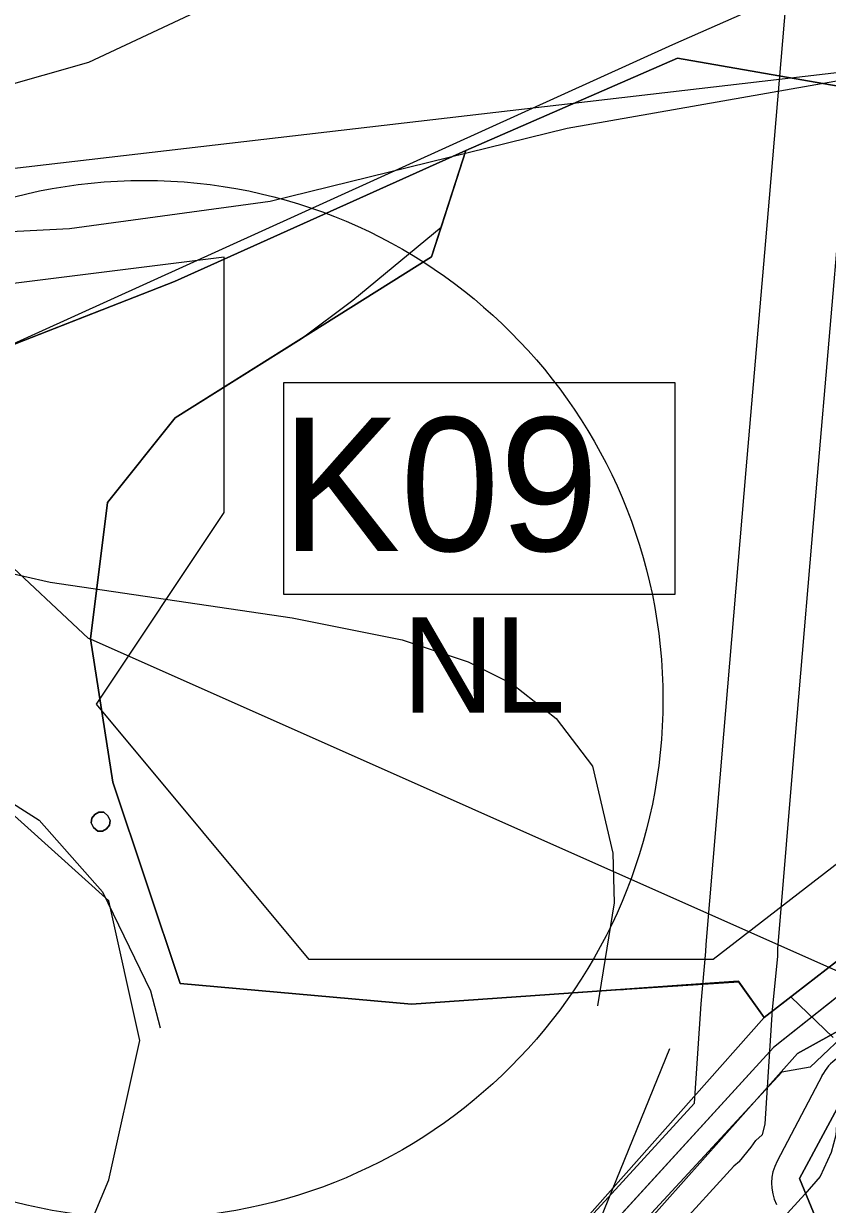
# Model space of a CAD drawing. Extents: x -758499 to -754160, y -1175205 to -1172032.
# Drawn here: x -756682.5 to -756598.2, y -1174552.5 to -1174428.7 of the extents above; entities that cross this region are included whole.
import ezdxf

# ---------------------------------------------------------------- set-up
doc = ezdxf.new("R2010")
doc.units = 0
for name, color, linetype in [('A016_UzArchN_p', 7, 'Continuous'), ('A040_Les50_p', 7, 'Continuous'), ('A041_BPEJ_p', 7, 'Continuous'), ('A043_InvPuda_p', 7, 'Continuous'), ('A053_ZvlPovoden_p', 7, 'Continuous'), ('A068_Vodovod_l', 7, 'Continuous'), ('A082_RSS_l', 7, 'Continuous'), ('A106_CykloT_l', 7, 'Continuous'), ('A106_TuristT_l', 7, 'Continuous'), ('HRANICE změn v krajině', 7, 'Continuous'), ('indexy RZV_TYP_2', 7, 'Continuous'), ('indexy změn v krajině', 7, 'Continuous'), ('LIMITY OP vodovodu', 7, 'Continuous'), ('NÁVRH NL lesní', 7, 'Continuous'), ('PLOCHY NL lesní', 7, 'Continuous'), ('PLOCHY NZo zemědělské-orná půda', 7, 'Continuous'), ('PLOCHY PV prostranství veřejné', 7, 'Continuous'), ('PLOCHY VV vodní a vodohospodářské', 7, 'Continuous'), ('protipovodňová opatření- obnova ramene NÁVRH', 7, 'Continuous'), ('VPO RO retenční opatření - plochy', 7, 'Continuous'), ('vrstevnice', 7, 'Continuous'), ('ZPF indexy', 7, 'Continuous'), ('ZPF obrys ploch k odnětí', 7, 'Continuous'), ('ZPF třída ochrany III', 7, 'Continuous'), ('ÚSES LBC jako součást RBK', 7, 'Continuous'), ('ÚSES NBK funkční', 7, 'Continuous')]:
    doc.layers.add(name, color=color, linetype=linetype)

msp = doc.modelspace()

# ---------------------------------------------------------------- linework, layer by layer
at = {"layer": 'A016_UzArchN_p'}
for p, q in [((-756675.06, -1174511.62), (-756675.38, -1174512)), ((-756675.38, -1174512), (-756675.06, -1174511.62)), ((-756674.63, -1174511.37), (-756675.06, -1174511.62)), ((-756675.06, -1174511.62), (-756674.63, -1174511.37)), ((-756674.12, -1174511.37), (-756674.63, -1174511.37)), ((-756674.63, -1174511.37), (-756674.12, -1174511.37)), ((-756673.69, -1174511.75), (-756674.12, -1174511.37)), ((-756674.12, -1174511.37), (-756673.69, -1174511.75)), ((-756673.44, -1174512.25), (-756673.69, -1174511.75)), ((-756673.69, -1174511.75), (-756673.44, -1174512.25)), ((-756675.38, -1174512), (-756675.44, -1174512.5)), ((-756675.44, -1174512.5), (-756675.38, -1174512)), ((-756675.44, -1174512.5), (-756675.19, -1174513)), ((-756675.19, -1174513), (-756675.44, -1174512.5)), ((-756675.19, -1174513), (-756674.75, -1174513.38)), ((-756674.75, -1174513.38), (-756675.19, -1174513)), ((-756673.81, -1174513.13), (-756673.5, -1174512.75)), ((-756673.5, -1174512.75), (-756673.81, -1174513.13)), ((-756673.5, -1174512.75), (-756673.44, -1174512.25)), ((-756673.44, -1174512.25), (-756673.5, -1174512.75)), ((-756674.75, -1174513.38), (-756674.25, -1174513.38)), ((-756674.25, -1174513.38), (-756674.75, -1174513.38)), ((-756674.25, -1174513.38), (-756673.81, -1174513.13)), ((-756673.81, -1174513.13), (-756674.25, -1174513.38))]:
    msp.add_line(p, q, dxfattribs=at)
msp.add_circle((-756669.88, -1174499.56), 54.45, dxfattribs=at)
at = {"layer": 'A040_Les50_p'}
msp.add_arc((-756636.13, -1174441.98), 50, 342.2144, 114.2004, dxfattribs=at)
at = {"layer": 'A041_BPEJ_p'}
for p, q in [((-756636.13, -1174441.98), (-756666.68, -1174455.71)), ((-756638.7, -1174450), (-756636.13, -1174441.98)), ((-756647.99, -1174457.68), (-756638.7, -1174450)), ((-756666.68, -1174455.71), (-756674.26, -1174458.68)), ((-756653.39, -1174461.71), (-756647.99, -1174457.68)), ((-756674.39, -1174458.73), (-756685.13, -1174462.93)), ((-756674.38, -1174458.73), (-756674.39, -1174458.73)), ((-756674.26, -1174458.68), (-756674.38, -1174458.73)), ((-756666.63, -1174470), (-756653.39, -1174461.71)), ((-756673.73, -1174478.91), (-756666.63, -1174470)), ((-756675.5, -1174493.21), (-756673.73, -1174478.91)), ((-756673.17, -1174508.23), (-756675.5, -1174493.21)), ((-756666.1, -1174529.35), (-756673.17, -1174508.23)), ((-756641.8, -1174531.53), (-756666.1, -1174529.35)), ((-756619.86, -1174529.98), (-756641.8, -1174531.53)), ((-756619.22, -1174529.99), (-756619.86, -1174529.98)), ((-756607.47, -1174529.18), (-756619.22, -1174529.99)), ((-756604.81, -1174532.93), (-756607.47, -1174529.18)), ((-756602.01, -1174530.76), (-756604.81, -1174532.93)), ((-756597.58, -1174535.01), (-756602.01, -1174530.76))]:
    msp.add_line(p, q, dxfattribs=at)
at = {"layer": 'A043_InvPuda_p'}
for p, q in [((-756366.82, -1174338.86), (-756610.15, -1174526.83)), ((-756661.48, -1174453.17), (-756697.19, -1174457.63)), ((-756661.48, -1174479.96), (-756661.48, -1174453.17)), ((-756674.87, -1174500.05), (-756661.48, -1174479.96)), ((-756652.55, -1174526.83), (-756674.87, -1174500.05)), ((-756610.15, -1174526.83), (-756652.55, -1174526.83))]:
    msp.add_line(p, q, dxfattribs=at)
at = {"layer": 'A053_ZvlPovoden_p'}
for p, q in [((-756673.59, -1174520.69), (-756689.87, -1174506.05)), ((-756670.34, -1174535.32), (-756673.59, -1174520.69)), ((-756673.59, -1174549.96), (-756670.34, -1174535.32)), ((-756681.73, -1174569.48), (-756673.59, -1174549.96))]:
    msp.add_line(p, q, dxfattribs=at)
at = {"layer": 'A068_Vodovod_l'}
for p, q in [((-756596.79, -1174447.61), (-756599.23, -1174476.12)), ((-756599.23, -1174476.12), (-756601.58, -1174503.82)), ((-756601.58, -1174503.82), (-756603.39, -1174525.72)), ((-756603.42, -1174526.51), (-756603.95, -1174532.1)), ((-756603.39, -1174525.72), (-756603.42, -1174526.51)), ((-756603.95, -1174532.1), (-756604.73, -1174544.07)), ((-756604.73, -1174544.07), (-756605.03, -1174545.24)), ((-756606.18, -1174546.52), (-756605.68, -1174545.84)), ((-756605.68, -1174545.84), (-756605.03, -1174545.24)), ((-756607.38, -1174548.03), (-756606.18, -1174546.52)), ((-756608, -1174548.52), (-756615.64, -1174556.87)), ((-756607.38, -1174548.03), (-756608, -1174548.52))]:
    msp.add_line(p, q, dxfattribs=at)
at = {"layer": 'A082_RSS_l'}
msp.add_line((-755336.54, -1174286.94), (-757157.2, -1174499.04), dxfattribs=at)
at = {"layer": 'A106_CykloT_l'}
msp.add_lwpolyline([(-756580.75, -1174517.73), (-756603.81, -1174536.06), (-756634.48, -1174569.59), (-756661.16, -1174595.4)], dxfattribs=at)
at = {"layer": 'A106_TuristT_l'}
for p, q in [((-756580.75, -1174517.73), (-756603.81, -1174536.06)), ((-756603.81, -1174536.06), (-756634.48, -1174569.59))]:
    msp.add_line(p, q, dxfattribs=at)
msp.add_lwpolyline([(-756901.81, -1174477.78), (-756825.76, -1174458.08), (-756805.07, -1174450.48), (-756774.77, -1174444.62), (-756739.5, -1174452.1), (-756705.96, -1174463.81), (-756685.13, -1174462.93), (-756614.4, -1174430.84), (-756576.87, -1174414.32), (-756479.81, -1174411.97), (-756441.96, -1174400.66), (-756428.85, -1174393.94), (-756406.85, -1174376.99), (-756377.92, -1174355.05), (-756340.65, -1174330.24), (-756331.67, -1174321.14), (-756326.19, -1174313.66), (-756309.92, -1174288.16), (-756301.82, -1174281.12), (-756289.96, -1174275.89), (-756280.72, -1174271.65), (-756256.13, -1174262.02)], dxfattribs=at)
at = {"layer": 'HRANICE změn v krajině'}
msp.add_lwpolyline([(-756613.9, -1174432.27), (-756502.69, -1174451.65), (-756544.5, -1174484.25), (-756556, -1174495.16), (-756604.81, -1174532.93), (-756607.52, -1174529.11), (-756625.33, -1174530.37), (-756641.8, -1174531.53), (-756666.1, -1174529.35), (-756673.17, -1174508.23), (-756675.5, -1174493.21), (-756673.73, -1174478.91), (-756666.63, -1174470), (-756639.71, -1174453.14), (-756636.13, -1174441.98)], close=True, dxfattribs=at)
at = {"layer": 'LIMITY OP vodovodu'}
for points in [[(-756612.1, -1174541.9), (-756611.43, -1174531.5), (-756610.91, -1174526.01), (-756610.88, -1174525.27), (-756609.05, -1174503.19), (-756606.7, -1174475.48), (-756604.26, -1174446.97), (-756601.45, -1174413.91), (-756598.18, -1174377.53), (-756595.73, -1174351.03), (-756593.43, -1174327.57), (-756590.26, -1174293.95), (-756587.21, -1174262.59), (-756583.86, -1174228.7), (-756581.33, -1174202.7), (-756579.89, -1174188.54), (-756578.84, -1174178.02), (-756578.54, -1174175.16), (-756577.64, -1174172.89), (-756577.05, -1174171.67), (-756575.76, -1174169.64), (-756574.67, -1174167.87), (-756569.8, -1174160.13)], [(-756557.1, -1174168.11), (-756561.93, -1174175.79), (-756563.04, -1174177.6), (-756563.85, -1174178.86), (-756563.92, -1174179.54), (-756564.97, -1174190.04), (-756566.41, -1174204.18), (-756568.94, -1174230.16), (-756572.29, -1174264.05), (-756575.32, -1174295.37), (-756578.49, -1174329.01), (-756580.79, -1174352.45), (-756583.24, -1174378.89), (-756586.51, -1174415.21), (-756589.32, -1174448.25), (-756591.76, -1174476.76), (-756594.11, -1174504.45), (-756595.9, -1174526.17), (-756595.93, -1174527.01), (-756596.47, -1174532.7), (-756597.29, -1174545.26), (-756597.77, -1174547.1), (-756598.93, -1174549.6), (-756600.54, -1174551.47)], [(-756776.98, -1174638.3), (-756773.51, -1174645.7), (-756770.36, -1174651.33), (-756769.49, -1174650.73), (-756766.58, -1174648.9), (-756761.51, -1174645.75), (-756757.91, -1174643.72), (-756751.57, -1174640.58), (-756737.29, -1174633.32), (-756722.11, -1174625.93), (-756712.15, -1174621.09), (-756696.41, -1174613.23), (-756688.34, -1174609.28), (-756679.51, -1174604.94), (-756675.32, -1174602.05), (-756667.72, -1174596.66), (-756659.48, -1174590.77), (-756654.25, -1174587.29), (-756652.85, -1174586.3), (-756652.16, -1174585.69), (-756645.12, -1174577.99), (-756632.1, -1174563.73), (-756621.17, -1174551.8), (-756612.1, -1174541.9)], [(-756600.54, -1174551.47), (-756610.11, -1174561.94)]]:
    msp.add_lwpolyline(points, dxfattribs=at)
at = {"layer": 'NÁVRH NL lesní'}
msp.add_lwpolyline([(-756613.9, -1174432.27), (-756502.69, -1174451.65), (-756544.5, -1174484.25), (-756556, -1174495.16), (-756604.81, -1174532.93), (-756607.52, -1174529.11), (-756625.33, -1174530.37), (-756641.8, -1174531.53), (-756666.1, -1174529.35), (-756673.17, -1174508.23), (-756675.5, -1174493.21), (-756673.73, -1174478.91), (-756666.63, -1174470), (-756639.71, -1174453.14), (-756636.13, -1174441.98)], close=True, dxfattribs=at)
at = {"layer": 'PLOCHY NL lesní'}
for points in [[(-756748.47, -1174420.45), (-756740.86, -1174450.37), (-756741.05, -1174453.4), (-756705.37, -1174465.45), (-756685.13, -1174462.93), (-756666.68, -1174455.71), (-756636.13, -1174441.98), (-756639.71, -1174453.14), (-756666.63, -1174470), (-756673.73, -1174478.91), (-756675.5, -1174493.21), (-756673.17, -1174508.23), (-756666.1, -1174529.35), (-756641.8, -1174531.53), (-756625.33, -1174530.37), (-756607.52, -1174529.11), (-756604.81, -1174532.93), (-756626.95, -1174557.89), (-756666.89, -1174596.72), (-756734.37, -1174631.33), (-756761.87, -1174645.43)], [(-756623.23, -1174561.31), (-756601.31, -1174536.7), (-756594.43, -1174532.87)], [(-756595.4, -1174539.2), (-756601.1, -1174549.8), (-756599.39, -1174553.97)]]:
    msp.add_lwpolyline(points, dxfattribs=at)
at = {"layer": 'PLOCHY NZo zemědělské-orná půda'}
msp.add_lwpolyline([(-756502.69, -1174451.65), (-756613.9, -1174432.27), (-756636.13, -1174441.98), (-756666.68, -1174455.71), (-756685.13, -1174462.93), (-756705.37, -1174465.45), (-756741.05, -1174453.4), (-756740.86, -1174450.37), (-756748.47, -1174420.45), (-756749.5, -1174416.38), (-756783.93, -1174419.76), (-756795.99, -1174401.16), (-756797.34, -1174399.09), (-756822.63, -1174408.48), (-756844.34, -1174380.19)], dxfattribs=at)
at = {"layer": 'PLOCHY PV prostranství veřejné'}
msp.add_lwpolyline([(-756594.43, -1174532.87), (-756601.31, -1174536.7), (-756623.23, -1174561.31), (-756662.36, -1174601.38), (-756750.92, -1174647.93), (-756780.39, -1174664.33), (-756788.11, -1174659.76), (-756789.04, -1174659.21), (-756761.87, -1174645.43), (-756734.37, -1174631.33), (-756666.89, -1174596.72), (-756626.95, -1174557.89), (-756604.81, -1174532.93), (-756556, -1174495.16)], dxfattribs=at)
at = {"layer": 'PLOCHY VV vodní a vodohospodářské'}
msp.add_lwpolyline([(-756599.39, -1174553.97), (-756601.1, -1174549.8), (-756595.4, -1174539.2)], dxfattribs=at)
at = {"layer": 'protipovodňová opatření- obnova ramene NÁVRH'}
msp.add_line((-756598.73, -1174539.02), (-756603.45, -1174548), dxfattribs=at)
for centre, start, end in [((-756594.31, -1174541.34), 96.4655, 152.2904), ((-756599.03, -1174550.33), 152.2904, 206.0851)]:
    msp.add_arc(centre, 5, start, end, dxfattribs=at)
at = {"layer": 'VPO RO retenční opatření - plochy'}
msp.add_line((-756598.73, -1174539.02), (-756603.45, -1174548), dxfattribs=at)
for centre, start, end in [((-756594.31, -1174541.34), 96.4655, 152.2904), ((-756599.03, -1174550.33), 152.2904, 206.0851)]:
    msp.add_arc(centre, 5, start, end, dxfattribs=at)
at = {"layer": 'vrstevnice'}
for p, q in [((-756675.69, -1174432.7), (-756647.69, -1174419.57)), ((-756687.81, -1174436.16), (-756675.69, -1174432.7)), ((-756625.47, -1174439.63), (-756594.29, -1174434.14)), ((-756625.47, -1174439.63), (-756594.29, -1174434.14)), ((-756656.64, -1174447.28), (-756625.47, -1174439.63)), ((-756656.64, -1174447.28), (-756625.47, -1174439.63)), ((-756677.71, -1174450.16), (-756656.64, -1174447.28)), ((-756677.71, -1174450.16), (-756656.64, -1174447.28)), ((-756692.72, -1174450.88), (-756677.71, -1174450.16)), ((-756692.72, -1174450.88), (-756677.71, -1174450.16)), ((-756691.28, -1174484.66), (-756679.73, -1174487.25)), ((-756691.28, -1174484.66), (-756679.73, -1174487.25)), ((-756679.73, -1174487.25), (-756654.33, -1174491.01)), ((-756679.73, -1174487.25), (-756654.33, -1174491.01)), ((-756654.33, -1174491.01), (-756642.78, -1174493.31)), ((-756654.33, -1174491.01), (-756642.78, -1174493.31)), ((-756642.78, -1174493.31), (-756635.86, -1174495.62)), ((-756642.78, -1174493.31), (-756635.86, -1174495.62)), ((-756635.86, -1174495.62), (-756631.24, -1174497.93)), ((-756635.86, -1174495.62), (-756631.24, -1174497.93)), ((-756631.24, -1174497.93), (-756626.62, -1174501.54)), ((-756631.24, -1174497.93), (-756626.62, -1174501.54)), ((-756626.62, -1174501.54), (-756622.82, -1174506.55)), ((-756626.62, -1174501.54), (-756622.82, -1174506.55)), ((-756691.28, -1174505.73), (-756680.89, -1174512.22)), ((-756691.28, -1174505.73), (-756680.89, -1174512.22)), ((-756622.82, -1174506.55), (-756620.7, -1174515.68)), ((-756622.82, -1174506.55), (-756620.7, -1174515.68)), ((-756680.89, -1174512.22), (-756674.25, -1174519.73)), ((-756680.89, -1174512.22), (-756674.25, -1174519.73)), ((-756620.7, -1174515.68), (-756620.56, -1174520.88)), ((-756620.7, -1174515.68), (-756620.56, -1174520.88)), ((-756674.25, -1174519.73), (-756669.2, -1174530.12)), ((-756674.25, -1174519.73), (-756669.2, -1174530.12)), ((-756620.56, -1174520.88), (-756622.29, -1174531.7)), ((-756620.56, -1174520.88), (-756622.29, -1174531.7)), ((-756669.2, -1174530.12), (-756668.19, -1174534.01)), ((-756669.2, -1174530.12), (-756668.19, -1174534.01)), ((-756614.74, -1174536.2), (-756622.72, -1174555.81)), ((-756614.74, -1174536.2), (-756622.72, -1174555.81))]:
    msp.add_line(p, q, dxfattribs=at)
at = {"layer": 'ZPF indexy'}
msp.add_lwpolyline([(-756655.23, -1174466.29), (-756614.18, -1174466.29), (-756614.18, -1174488.55), (-756655.23, -1174488.55)], close=True, dxfattribs=at)
at = {"layer": 'ZPF obrys ploch k odnětí'}
msp.add_lwpolyline([(-756613.9, -1174432.27), (-756502.69, -1174451.65), (-756544.5, -1174484.25), (-756556, -1174495.16), (-756604.81, -1174532.93), (-756607.52, -1174529.11), (-756625.33, -1174530.37), (-756641.8, -1174531.53), (-756666.1, -1174529.35), (-756673.17, -1174508.23), (-756675.5, -1174493.21), (-756673.73, -1174478.91), (-756666.63, -1174470), (-756639.71, -1174453.14), (-756636.13, -1174441.98)], close=True, dxfattribs=at)
at = {"layer": 'ZPF třída ochrany III'}
msp.add_lwpolyline([(-756638.7, -1174450), (-756639.71, -1174453.14), (-756653.39, -1174461.71), (-756666.63, -1174470), (-756673.73, -1174478.91), (-756675.5, -1174493.21), (-756673.17, -1174508.23), (-756666.1, -1174529.35), (-756641.8, -1174531.53), (-756625.33, -1174530.37), (-756619.86, -1174529.98), (-756619.57, -1174529.99), (-756619.22, -1174529.96), (-756607.47, -1174529.18), (-756604.81, -1174532.93), (-756602.01, -1174530.76), (-756556, -1174495.16), (-756544.5, -1174484.25), (-756535.23, -1174477.03), (-756535.23, -1174477.02), (-756502.69, -1174451.65), (-756613.9, -1174432.27), (-756636.13, -1174441.98), (-756638.7, -1174450)], dxfattribs=at)
at = {"layer": 'ÚSES LBC jako součást RBK'}
for p, q in [((-756594.43, -1174532.87), (-756599.99, -1174538.12)), ((-756602.94, -1174538.66), (-756639.36, -1174577.94)), ((-756599.99, -1174538.12), (-756602.94, -1174538.66))]:
    msp.add_line(p, q, dxfattribs=at)
at = {"layer": 'ÚSES NBK funkční'}
for p, q in [((-756675.7, -1174493.15), (-756705.37, -1174465.45)), ((-756675.5, -1174493.24), (-756675.7, -1174493.15)), ((-756591.73, -1174530.46), (-756675.5, -1174493.24))]:
    msp.add_line(p, q, dxfattribs=at)

# ---------------------------------------------------------------- texts
at = {"layer": 'indexy RZV_TYP_2'}
msp.add_text('NL', height=10, dxfattribs=at).set_placement((-756642.78, -1174500.93))
at = {"layer": 'indexy změn v krajině'}
msp.add_text('K09', height=14, dxfattribs=at).set_placement((-756655.48, -1174483.98))
at = {"layer": 'ZPF indexy'}
for s, height, p in [('K09', 14, (-756655.48, -1174483.98)), ('NL', 10, (-756642.78, -1174500.93))]:
    msp.add_text(s, height=height, dxfattribs=at).set_placement(p)

doc.saveas('drawing.dxf')
